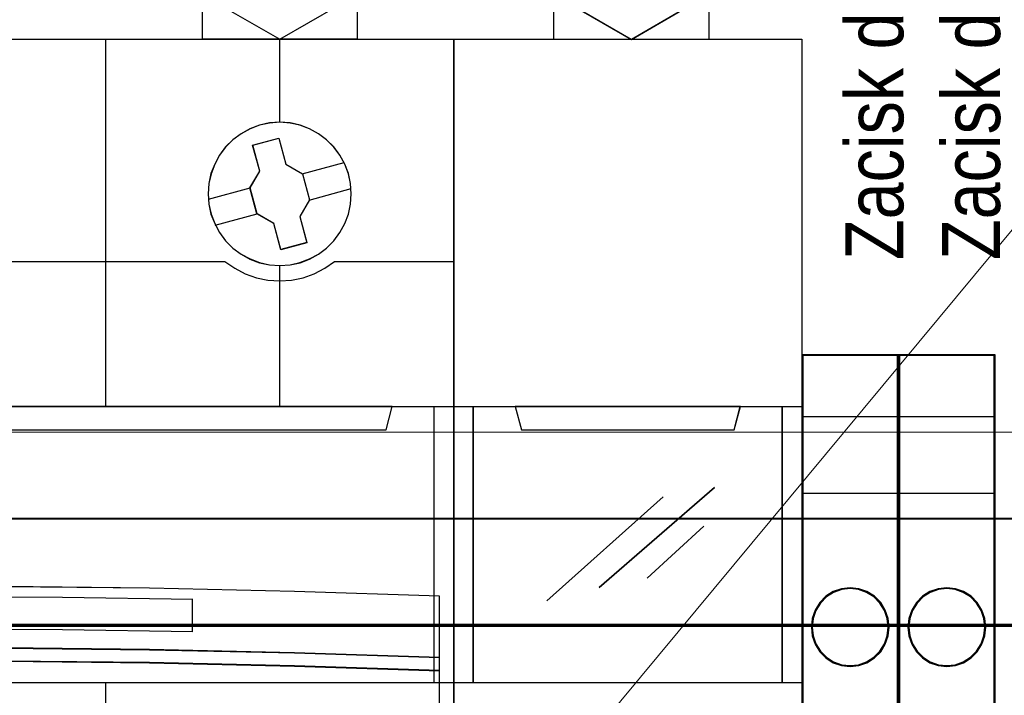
# Model space of a CAD drawing. Header units: millimetres. Extents: x -1290 to 1795, y -4192 to -1311.
# Tile 411 of 656: x 1464 to 1474, y -3683 to -3676. Entities that reach past the tile are written whole.
import ezdxf

# ---------------------------------------------------------------- set-up
doc = ezdxf.new("R2010")
doc.units = ezdxf.units.MM
doc.layers.add('30', color=7, linetype='Continuous')
doc.layers.add('45', color=7, linetype='Continuous')
doc.layers.add('Aparatura', color=7, linetype='Continuous', lineweight=13)
doc.styles.get("Standard").update_dxf_attribs({"font": 'ARIALN.TTF', "width": 0.8})

# ---------------------------------------------------------------- blocks, each defined once
blk = doc.blocks.new('*U213')
at = {"layer": '45', "color": 7}
for points in [[(536.440075, -233.598579), (536.440075, -228.589176), (536.440075, -228.589176), (537.569321, -228.343387), (538.71612, -228.179528), (539.862919, -228.097599), (541.021421, -228.097599), (542.174071, -228.179528), (543.315019, -228.343387), (544.444265, -228.589176), (544.444265, -228.589176), (544.444265, -233.598579), (536.440075, -233.598579)], [(543.445084, -229.692949), (542.455899, -229.528994), (541.455008, -229.41774), (540.442411, -229.388462), (539.435666, -229.41774), (538.428922, -229.528994), (537.433884, -229.692949), (537.433884, -229.692949), (537.433884, -231.865346), (537.433884, -231.865346), (540.442411, -233.598579), (540.442411, -233.598579), (543.445084, -231.865346), (543.445084, -231.865346), (543.445084, -229.692949), (543.445084, -229.692949)], [(513.455777, -233.587806), (531.452685, -233.587806), (531.452685, -233.587806), (549.44375, -233.587806), (549.44375, -233.587806), (549.44375, -316.565706), (549.44375, -316.565706), (531.452685, -316.565706), (531.452685, -316.565706), (513.455777, -316.565706), (513.455777, -316.565706), (495.464712, -316.565706), (495.464712, -316.565706), (495.464712, -233.587806), (495.464712, -233.587806), (513.455777, -233.587806), (513.455777, -233.587806)], [(544.139855, -241.59534), (544.104753, -241.062912), (543.993595, -240.548036), (543.812233, -240.056564), (543.554816, -239.588495), (543.238895, -239.167234), (542.86447, -238.792779), (542.443242, -238.482683), (541.981062, -238.225246), (541.489629, -238.038018), (540.974795, -237.926852), (540.442409, -237.885896), (539.915874, -237.926852), (539.40104, -238.038018), (538.903757, -238.225246), (538.441576, -238.482683), (538.014498, -238.792779), (537.640073, -239.167234), (537.324152, -239.588495), (537.078436, -240.056564), (536.885373, -240.548036), (536.780066, -241.062912), (536.739113, -241.59534), (536.780066, -242.121917), (536.885373, -242.636792), (537.078436, -243.134115), (537.324152, -243.596333), (537.640073, -244.023446), (538.014498, -244.397901), (538.441576, -244.713847), (538.903757, -244.965434), (539.40104, -245.152661), (539.915874, -245.263828), (540.442409, -245.298933), (540.974795, -245.263828), (541.489629, -245.152661), (541.981062, -244.965434), (542.443242, -244.713847), (542.86447, -244.397901), (543.238895, -244.023446), (543.554816, -243.596333), (543.812233, -243.134115), (543.993595, -242.636792), (544.104753, -242.121917), (544.139855, -241.59534)], [(544.134483, -241.595336), (544.099423, -241.063681), (543.9884, -240.549554), (543.807258, -240.058796), (543.550152, -239.591407), (543.234613, -239.170758), (542.860641, -238.796847), (542.439923, -238.487202), (541.978301, -238.230139), (541.487463, -238.043183), (540.973252, -237.932178), (540.44151, -237.891282), (539.915612, -237.932178), (539.401401, -238.043183), (538.90472, -238.230139), (538.443098, -238.487202), (538.016536, -238.796847), (537.642564, -239.170758), (537.327026, -239.591407), (537.081606, -240.058796), (536.888777, -240.549554), (536.783598, -241.063681), (536.742694, -241.595336), (536.783598, -242.121148), (536.888777, -242.635275), (537.081606, -243.131875), (537.327026, -243.593421), (537.642564, -244.019913), (538.016536, -244.393824), (538.443098, -244.709311), (538.90472, -244.960532), (539.401401, -245.147488), (539.915612, -245.258493), (540.44151, -245.293547), (540.973252, -245.258493), (541.487463, -245.147488), (541.978301, -244.960532), (542.439923, -244.709311), (542.860641, -244.393824), (543.234613, -244.019913), (543.550152, -243.593421), (543.807258, -243.131875), (543.9884, -242.635275), (544.099423, -242.121148), (544.134483, -241.595336)], [(539.041138, -239.067387), (540.395511, -238.704579), (540.395511, -238.704579), (540.759022, -240.062184), (540.759022, -240.062184), (541.615033, -240.55373), (541.615033, -240.55373), (541.978545, -241.905483), (541.978545, -241.905483), (541.486045, -242.77154), (541.486045, -242.77154), (541.843694, -244.117441), (541.843694, -244.117441), (540.495183, -244.480249), (540.495183, -244.480249), (540.131672, -243.128497), (540.131672, -243.128497), (539.263935, -242.631099), (539.263935, -242.631099), (538.900423, -241.279346), (538.900423, -241.279346), (539.404649, -240.424992), (539.404649, -240.424992), (539.041138, -239.067387), (539.041138, -239.067387)], [(495.464712, -252.58809), (549.44375, -252.58809), (549.44375, -266.884533), (495.464712, -266.884533), (495.464712, -252.58809)], [(495.468294, -252.591681), (549.440168, -252.591681), (549.440168, -266.880943), (495.468294, -266.880943), (495.468294, -252.591681)], [(498.648482, -252.58809), (498.964022, -253.796367), (498.964022, -253.796367), (545.94444, -253.796367), (545.94444, -253.796367), (546.25998, -252.58809), (498.648482, -252.58809)], [(498.652063, -252.591681), (498.967556, -253.790981), (545.940906, -253.790981), (546.256399, -252.591681), (498.652063, -252.591681)], [(548.702422, -262.396325), (541.1996, -262.150266), (533.702621, -261.986227), (526.199799, -261.904208), (518.708663, -261.904208), (511.205841, -261.986227), (503.714705, -262.150266), (496.20604, -262.396325), (496.20604, -265.577512), (503.714705, -265.331453), (511.205841, -265.167414), (518.708663, -265.079536), (526.199799, -265.079536), (533.702621, -265.167414), (541.1996, -265.331453), (548.702422, -265.577512), (548.702422, -262.396325)], [(548.702422, -265.570518), (541.1996, -265.322919), (533.702621, -265.157854), (526.199799, -265.069426), (518.708663, -265.069426), (511.205841, -265.157854), (503.714705, -265.322919), (496.20604, -265.570518), (496.20604, -266.254362), (503.714705, -266.012659), (511.205841, -265.841698), (518.708663, -265.759165), (526.199799, -265.759165), (533.702621, -265.841698), (541.1996, -266.012659), (548.702422, -266.254362), (548.702422, -265.570518)], [(548.69705, -265.571349), (541.195764, -265.326001), (533.700319, -265.162436), (526.199032, -265.074812), (518.70943, -265.074812), (511.208143, -265.162436), (503.718541, -265.326001), (496.211412, -265.571349), (496.211412, -266.248976), (503.718541, -266.00947), (511.208143, -265.840063), (518.70943, -265.758281), (526.199032, -265.758281), (533.700319, -265.840063), (541.195764, -266.00947), (548.69705, -266.248976), (548.69705, -265.571349)], [(548.69705, -265.571349), (541.195764, -265.326001), (533.700319, -265.162436), (526.199032, -265.074812), (518.70943, -265.074812), (511.208143, -265.162436), (503.718541, -265.326001), (496.211412, -265.571349), (496.211412, -266.248976), (503.718541, -266.00947), (511.208143, -265.840063), (518.70943, -265.758281), (526.199032, -265.758281), (533.700319, -265.840063), (541.195764, -266.00947), (548.69705, -266.248976), (548.69705, -265.571349)], [(548.702422, -266.245137), (541.1996, -266.00515), (533.702621, -265.835404), (526.199799, -265.753457), (518.708663, -265.753457), (511.205841, -265.835404), (503.714705, -266.00515), (496.20604, -266.245137), (496.20604, -270.319055), (548.702422, -270.319055), (548.702422, -266.245137)]]:
    blk.add_lwpolyline(points, close=True, dxfattribs=at)
at = {"layer": '45', "color": 59}
blk.add_lwpolyline([(513.456971, -233.593193), (531.451491, -233.593193), (549.440168, -233.593193), (549.440168, -316.562115), (531.451491, -316.562115), (513.456971, -316.562115), (495.468294, -316.562115), (495.468294, -233.593193), (513.456971, -233.593193)], close=True, dxfattribs=at)
at = {"layer": '45', "color": 7}
for points in [[(531.445962, -252.598862), (531.445962, -233.587806)], [(540.436798, -233.587806), (540.436798, -237.898463)], [(541.6043, -240.560981), (543.770982, -239.972103)], [(536.749857, -241.864411), (538.911167, -241.273738)], [(541.967801, -241.911091), (544.134483, -241.320417)], [(537.111568, -243.212726), (539.272878, -242.623848)], [(540.436798, -245.286365), (540.436798, -252.598862)], [(535.949438, -262.575672), (529.204875, -262.467461), (522.460312, -262.435634), (515.70406, -262.467461), (508.953652, -262.575672)], [(535.938694, -264.245356), (535.938694, -262.563104)], [(531.445962, -316.565706), (531.445962, -266.873761)]]:
    blk.add_lwpolyline(points, dxfattribs=at)
at = {"layer": '45', "color": 251}
for points in [[(539.04431, -239.072097), (540.394743, -238.709966), (540.757198, -240.065038), (541.610719, -240.555667), (541.973173, -241.904899), (541.482106, -242.769341), (541.838714, -244.112732), (540.494126, -244.474863), (540.131672, -243.125632), (539.266459, -242.629161), (538.904005, -241.27993), (539.406764, -240.427169), (539.04431, -239.072097)], [(548.69705, -266.247954), (541.195764, -266.008345), (533.700319, -265.838866), (526.199032, -265.757048), (518.70943, -265.757048), (511.208143, -265.838866), (503.718541, -266.008345), (496.211412, -266.247954), (496.211412, -270.315464), (548.69705, -270.315464), (548.69705, -266.247954)], [(548.69705, -266.247954), (541.195764, -266.008345), (533.700319, -265.838866), (526.199032, -265.757048), (518.70943, -265.757048), (511.208143, -265.838866), (503.718541, -266.008345), (496.211412, -266.247954), (496.211412, -270.315464), (548.69705, -270.315464), (548.69705, -266.247954)]]:
    blk.add_lwpolyline(points, close=True, dxfattribs=at)
for points in [[(525.275395, -245.088876), (537.620111, -245.088876)], [(537.609367, -245.088876), (538.112717, -245.437008), (538.657036, -245.726134), (539.236473, -245.932653), (539.827616, -246.056564), (540.44217, -246.097868), (541.050871, -246.056564), (541.647867, -245.932653), (542.227304, -245.726134), (542.771623, -245.437008), (543.274973, -245.088876)], [(543.264229, -245.088876), (549.44375, -245.088876)], [(535.949438, -264.245356), (529.204875, -264.137145), (522.460312, -264.105318), (515.70406, -264.137145), (508.953652, -264.245356)]]:
    blk.add_lwpolyline(points, dxfattribs=at)
at = {"layer": '45', "color": 4}
blk.add_lwpolyline([(548.428453, -266.884533), (548.428453, -252.58809)], dxfattribs=at)
blk.add_lwpolyline([(548.69705, -262.398713), (541.195764, -262.153256), (533.700319, -261.989618), (526.199032, -261.907798), (518.70943, -261.907798), (511.208143, -261.989618), (503.718541, -262.153256), (496.211412, -262.398713), (496.211412, -265.572126), (503.718541, -265.326669), (511.208143, -265.16303), (518.70943, -265.075367), (526.199032, -265.075367), (533.700319, -265.16303), (541.195764, -265.326669), (548.69705, -265.572126), (548.69705, -262.398713)], close=True, dxfattribs=at)
blk.add_lwpolyline([(548.69705, -262.398713), (541.195764, -262.153256), (533.700319, -261.989618), (526.199032, -261.907798), (518.70943, -261.907798), (511.208143, -261.989618), (503.718541, -262.153256), (496.211412, -262.398713), (496.211412, -265.572126), (503.718541, -265.326669), (511.208143, -265.16303), (518.70943, -265.075367), (526.199032, -265.075367), (533.700319, -265.16303), (541.195764, -265.326669), (548.69705, -265.572126), (548.69705, -262.398713)], close=True, dxfattribs=at)
blk = doc.blocks.new('*U215')
at = {"layer": '45', "color": 7}
for points in [[(554.615137, -233.60576), (554.615137, -228.606855), (554.615137, -228.606855), (555.608357, -228.384421), (556.584051, -228.23223), (557.606484, -228.13272), (558.617232, -228.097599), (559.62798, -228.13272), (560.627043, -228.23223), (561.620263, -228.384421), (562.619326, -228.606855), (562.619326, -228.606855), (562.619326, -233.60576), (554.615137, -233.60576)], [(559.638109, -229.409132), (560.646665, -229.509933), (561.643424, -229.681887), (561.643424, -231.87578), (558.617758, -233.630895), (555.580295, -231.87578), (555.580295, -229.681887), (556.582953, -229.509933), (557.597406, -229.409132), (558.617758, -229.379485), (559.638109, -229.409132)], [(555.607155, -231.872139), (555.607155, -229.705114), (555.607155, -229.705114), (556.600929, -229.535266), (557.606394, -229.4357), (558.617705, -229.406416), (559.629016, -229.4357), (560.628636, -229.535266), (561.616564, -229.705114), (561.616564, -229.705114), (561.616564, -231.872139), (561.616564, -231.872139), (558.617705, -233.60576), (558.617705, -233.60576), (555.607155, -231.872139), (555.607155, -231.872139)], [(549.433006, -233.593193), (567.434375, -233.593193), (567.434375, -233.593193), (567.434375, -316.554934), (567.434375, -316.554934), (549.433006, -316.554934), (549.433006, -316.554934), (549.433006, -233.593193), (549.433006, -233.593193)], [(549.438378, -233.598579), (567.429003, -233.598579), (567.429003, -316.549548), (549.438378, -316.549548), (549.438378, -233.598579)], [(549.433006, -252.58809), (567.434375, -252.58809), (567.434375, -266.884533), (549.433006, -266.884533), (549.433006, -252.58809)], [(549.438378, -252.591681), (567.429003, -252.591681), (567.429003, -266.880943), (549.438378, -266.880943), (549.438378, -252.591681)], [(552.613194, -252.58809), (552.934446, -253.796367), (552.934446, -253.796367), (563.932935, -253.796367), (563.932935, -253.796367), (564.254187, -252.58809), (552.613194, -252.58809)], [(552.618566, -252.591681), (552.939521, -253.790981), (563.92786, -253.790981), (564.248815, -252.591681), (552.618566, -252.591681)]]:
    blk.add_lwpolyline(points, close=True, dxfattribs=at)
at = {"layer": '45', "color": 4}
for points in [[(550.437559, -252.58809), (550.437559, -266.884533), (550.437559, -252.58809)], [(566.419078, -266.884533), (566.419078, -252.58809), (566.419078, -266.884533)]]:
    blk.add_lwpolyline(points, close=True, dxfattribs=at)
at = {"layer": '45', "color": 253}
for points in [[(556.95193, -261.952682), (562.909411, -256.778458), (556.95193, -261.952682)], [(554.255217, -262.636714), (560.264626, -257.263205), (554.255217, -262.636714)], [(559.44272, -261.462549), (562.372217, -258.776692), (559.44272, -261.462549)]]:
    blk.add_lwpolyline(points, close=True, dxfattribs=at)
blk = doc.blocks.new('*U222')
at = {"layer": '30', "color": 7}
for points in [[(117.203183, -407.003322), (764.797637, -407.003322), (117.203183, -407.003322)], [(764.797637, -407.003322), (117.203183, -407.003322), (117.203183, -409.539374), (117.203183, -411.03606), (117.203183, -412.574321), (764.797637, -412.574321), (764.797637, -411.03606), (764.797637, -409.539374), (764.797637, -407.003322)], [(117.203183, -412.488144), (764.797637, -412.488144), (117.203183, -412.488144)], [(764.797637, -412.488144), (117.203183, -412.488144), (117.203183, -414.007719), (117.203183, -435.076424), (117.203183, -436.55493), (764.797637, -436.55493), (764.797637, -435.076424), (764.797637, -414.007719), (764.797637, -412.488144)]]:
    blk.add_lwpolyline(points, close=True, dxfattribs=at)
at = {"layer": '30', "color": 59}
blk.add_lwpolyline([(764.754661, -407.046411), (117.246158, -407.046411), (117.246158, -409.543232), (117.246158, -411.016766), (117.246158, -412.531232), (764.754661, -412.531232), (764.754661, -411.016766), (764.754661, -409.543232), (764.754661, -407.046411)], close=True, dxfattribs=at)
blk = doc.blocks.new('*U251')
at = {"layer": '45', "color": 7}
for points in [[(435.005325, -698.804806), (435.005325, -750.882783)], [(435.005325, -701.989773), (439.999438, -701.989773)], [(435.005325, -705.968288), (439.999438, -705.968288)]]:
    blk.add_lwpolyline(points, dxfattribs=at)
for points in [[(435.005325, -750.882783), (439.999438, -750.882783), (439.999438, -750.882783), (439.999438, -698.804806), (439.999438, -698.804806), (435.005325, -698.804806), (435.005325, -750.882783)], [(435.050091, -750.837899), (439.954672, -750.837899), (439.954672, -698.84969), (435.050091, -698.84969), (435.050091, -750.837899)], [(439.512382, -712.888499), (439.466385, -712.438859), (439.318536, -712.009202), (439.078692, -711.616183), (438.756709, -711.293108), (438.369016, -711.049969), (437.948467, -710.900089), (437.50492, -710.85346), (437.058087, -710.900089), (436.624396, -711.049969), (436.249845, -711.293108), (435.927863, -711.616183), (435.688018, -712.009202), (435.540169, -712.438859), (435.494172, -712.888499), (435.540169, -713.34147), (435.688018, -713.767796), (435.927863, -714.160815), (436.249845, -714.48389), (436.624396, -714.727029), (437.058087, -714.88024), (437.50492, -714.923539), (437.948467, -714.88024), (438.369016, -714.727029), (438.756709, -714.48389), (439.078692, -714.160815), (439.318536, -713.767796), (439.466385, -713.34147), (439.512382, -712.888499)], [(439.465826, -712.888499), (439.420874, -712.448776), (439.276385, -712.028596), (439.041991, -711.644245), (438.727327, -711.328296), (438.348445, -711.090519), (437.937454, -710.943945), (437.503987, -710.898344), (437.06731, -710.943945), (436.643475, -711.090519), (436.277437, -711.328296), (435.962772, -711.644245), (435.728379, -712.028596), (435.58389, -712.448776), (435.538938, -712.888499), (435.58389, -713.33148), (435.728379, -713.748403), (435.962772, -714.132754), (436.277437, -714.448703), (436.643475, -714.686479), (437.06731, -714.836311), (437.503987, -714.878655), (437.937454, -714.836311), (438.348445, -714.686479), (438.727327, -714.448703), (439.041991, -714.132754), (439.276385, -713.748403), (439.420874, -713.33148), (439.465826, -712.888499)]]:
    blk.add_lwpolyline(points, close=True, dxfattribs=at)
blk = doc.blocks.new('*U252')
at = {"layer": '45', "color": 7}
for points in [[(440.00302, -698.804806), (440.00302, -750.882783)], [(440.00302, -701.989773), (444.997133, -701.989773)], [(440.00302, -705.968288), (444.997133, -705.968288)]]:
    blk.add_lwpolyline(points, dxfattribs=at)
for points in [[(440.00302, -750.882783), (444.997133, -750.882783), (444.997133, -750.882783), (444.997133, -698.804806), (444.997133, -698.804806), (440.00302, -698.804806), (440.00302, -750.882783)], [(440.047786, -750.837899), (444.952366, -750.837899), (444.952366, -698.84969), (440.047786, -698.84969), (440.047786, -750.837899)], [(444.508286, -712.888499), (444.462289, -712.438859), (444.314439, -712.009202), (444.074595, -711.616183), (443.752613, -711.293108), (443.364919, -711.049969), (442.944371, -710.900089), (442.500823, -710.85346), (442.053991, -710.900089), (441.6203, -711.049969), (441.245749, -711.293108), (440.923766, -711.616183), (440.683922, -712.009202), (440.536073, -712.438859), (440.490075, -712.888499), (440.536073, -713.34147), (440.683922, -713.767796), (440.923766, -714.160815), (441.245749, -714.48389), (441.6203, -714.727029), (442.053991, -714.88024), (442.500823, -714.923539), (442.944371, -714.88024), (443.364919, -714.727029), (443.752613, -714.48389), (444.074595, -714.160815), (444.314439, -713.767796), (444.462289, -713.34147), (444.508286, -712.888499)], [(444.46352, -712.888499), (444.418568, -712.448776), (444.274079, -712.028596), (444.039686, -711.644245), (443.725021, -711.328296), (443.346139, -711.090519), (442.935148, -710.943945), (442.501681, -710.898344), (442.065004, -710.943945), (441.64117, -711.090519), (441.275131, -711.328296), (440.960466, -711.644245), (440.726073, -712.028596), (440.581584, -712.448776), (440.536632, -712.888499), (440.581584, -713.33148), (440.726073, -713.748403), (440.960466, -714.132754), (441.275131, -714.448703), (441.64117, -714.686479), (442.065004, -714.836311), (442.501681, -714.878655), (442.935148, -714.836311), (443.346139, -714.686479), (443.725021, -714.448703), (444.039686, -714.132754), (444.274079, -713.748403), (444.418568, -713.33148), (444.46352, -712.888499)]]:
    blk.add_lwpolyline(points, close=True, dxfattribs=at)

msp = doc.modelspace()

# ---------------------------------------------------------------- linework, layer by layer
at = {"layer": 'Aparatura', "color": 7, "lineweight": 13}
for points in [[(1464.486, -3690.37), (1490.083, -3659.549)], [(1412.53, -3689.403), (1412.53, -3680.418), (1542.039, -3680.418), (1542.039, -3689.403)]]:
    msp.add_lwpolyline(points, dxfattribs=at)
msp.add_lwpolyline([(1542.039, -3689.403), (1412.53, -3689.403), (1412.53, -3680.418), (1542.039, -3680.418), (1542.039, -3689.403)], close=True, dxfattribs=at)

# ---------------------------------------------------------------- block references
at = {"layer": 'Aparatura', "color": 7, "lineweight": 13, "xscale": 0.2, "yscale": 0.2, "zscale": 0.2}
for name, p in [('*U213', (1358.829, -3629.635)), ('*U215', (1358.829, -3629.635)), ('*U222', (1388.984, -3599.91))]:
    msp.add_blockref(name, p, dxfattribs=at)
at = {"layer": 'Aparatura', "color": 7, "lineweight": 13}
ref = msp.add_blockref('*U251', (1385.315, -3539.857), dxfattribs=dict(at, xscale=0.2, yscale=0.2, zscale=0.2))
ref.add_attrib('Oznaczenie', 'Zacisk do 1', (1473.365, -3678.637), dxfattribs={"layer": '0', "height": 0.6, "rotation": 90, "flags": 2})
ref = msp.add_blockref('*U252', (1385.315, -3539.857), dxfattribs=dict(at, xscale=0.2, yscale=0.2, zscale=0.2))
ref.add_attrib('Oznaczenie', 'Zacisk do 2', (1474.365, -3678.637), dxfattribs={"layer": '0', "height": 0.6, "rotation": 90, "flags": 2})

doc.saveas('drawing.dxf')
